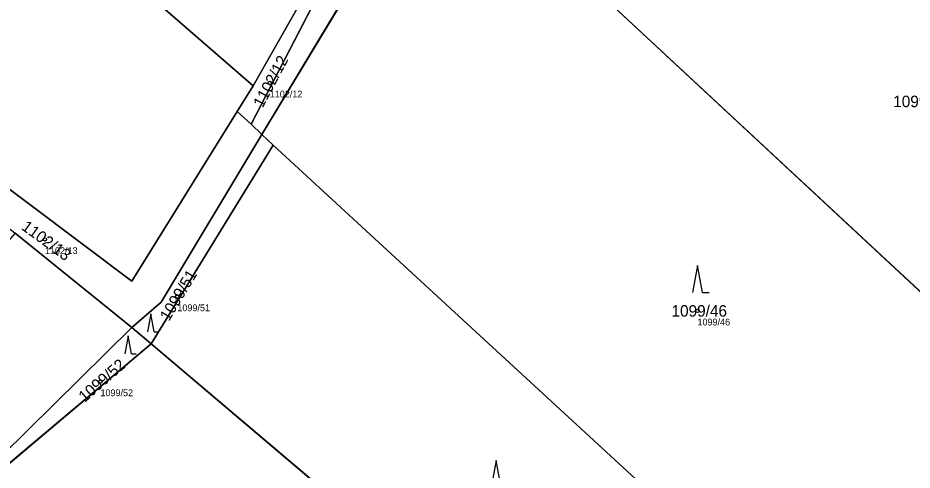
# Model space of a CAD drawing. Extents: x -754731 to -751381, y -1060564 to -1058101.
# Drawn here: x -753371.6 to -753239.2, y -1059666.5 to -1059599.6 of the extents above; entities that cross this region are included whole.
import ezdxf

# ---------------------------------------------------------------- set-up
doc = ezdxf.new("R2010")
doc.units = 0
for name, color, linetype in [('Definiční body', 7, 'Continuous'), ('Hranice parcel', 7, 'Continuous'), ('Parcelní čísla', 7, 'Continuous'), ('Polygon parcely', 7, 'Continuous'), ('Značky kultur', 7, 'Continuous')]:
    doc.layers.add(name, color=color, linetype=linetype)

msp = doc.modelspace()

# ---------------------------------------------------------------- linework, layer by layer
at = {"layer": 'Definiční body'}
for centre in [(-753334.28, -1059609.21), (-753367.57, -1059632.37), (-753347.96, -1059640.83), (-753270.94, -1059642.94), (-753359.35, -1059653.4)]:
    msp.add_circle(centre, 0.25, dxfattribs=at)
at = {"layer": 'Hranice parcel'}
for p, q in [((-753313.38, -1059569.65), (-753337.05, -1059615.33)), ((-753309.43, -1059573.64), (-753335.43, -1059616.85)), ((-753309.43, -1059573.64), (-753203.68, -1059671.94)), ((-753336.75, -1059609.65), (-753324.24, -1059587.67)), ((-753339.09, -1059613.42), (-753336.75, -1059609.65)), ((-753339.09, -1059613.42), (-753337.05, -1059615.33)), ((-753337.05, -1059615.33), (-753335.43, -1059616.85)), ((-753335.43, -1059616.85), (-753333.77, -1059618.41)), ((-753333.77, -1059618.41), (-753351.82, -1059647.83)), ((-753333.77, -1059618.41), (-753244.46, -1059700.56)), ((-753354.7, -1059645.4), (-753371.97, -1059631.45)), ((-753354.7, -1059645.4), (-753351.82, -1059647.83)), ((-753351.82, -1059647.83), (-753376.87, -1059668.86)), ((-753351.82, -1059647.83), (-753268.48, -1059718.32))]:
    msp.add_line(p, q, dxfattribs=at)
for points in [[(-753336.75, -1059609.65), (-753377.03, -1059574.71), (-753387.35, -1059566.4)], [(-753401.63, -1059601.7), (-753384.94, -1059615.86), (-753354.72, -1059638.54), (-753339.09, -1059613.42)], [(-753335.43, -1059616.85), (-753350.35, -1059641.65), (-753354.7, -1059645.4)], [(-753376.87, -1059668.86), (-753377.85, -1059668.18), (-753354.7, -1059645.4)]]:
    msp.add_lwpolyline(points, dxfattribs=at)
at = {"layer": 'Polygon parcely'}
for points in [[(-753404.65, -1059552.88), (-753413.48, -1059545.37), (-753417.01, -1059542.89), (-753417.75, -1059542.37), (-753438.23, -1059568.8), (-753431.76, -1059576.51), (-753423.85, -1059583.14), (-753405.62, -1059598.31), (-753401.63, -1059601.7), (-753384.94, -1059615.86), (-753354.72, -1059638.54), (-753339.09, -1059613.42), (-753336.75, -1059609.65), (-753377.03, -1059574.71), (-753387.35, -1059566.4), (-753388.92, -1059565.13)], [(-753324.24, -1059587.67), (-753374.35, -1059548.7), (-753387.35, -1059566.4), (-753377.03, -1059574.71), (-753336.75, -1059609.65)], [(-753189.52, -1059667.26), (-753156.92, -1059658.17), (-753226.26, -1059592.73), (-753269.56, -1059552.91), (-753274.85, -1059559.99), (-753283.7, -1059560.94), (-753286.47, -1059564.12), (-753295.71, -1059561.17), (-753302.74, -1059576.46), (-753309.43, -1059573.64), (-753203.68, -1059671.94)], [(-753337.05, -1059615.33), (-753313.38, -1059569.65), (-753324.24, -1059587.67), (-753336.75, -1059609.65), (-753339.09, -1059613.42)], [(-753335.43, -1059616.85), (-753309.43, -1059573.64), (-753313.38, -1059569.65), (-753337.05, -1059615.33)], [(-753309.43, -1059573.64), (-753335.43, -1059616.85), (-753333.77, -1059618.41), (-753244.46, -1059700.56), (-753234.99, -1059693.56), (-753215.79, -1059675.94), (-753203.68, -1059671.94)], [(-753403.23, -1059605.46), (-753387.55, -1059618.86), (-753371.97, -1059631.45), (-753354.7, -1059645.4), (-753350.35, -1059641.65), (-753335.43, -1059616.85), (-753337.05, -1059615.33), (-753339.09, -1059613.42), (-753354.72, -1059638.54), (-753384.94, -1059615.86), (-753401.63, -1059601.7)], [(-753335.43, -1059616.85), (-753350.35, -1059641.65), (-753354.7, -1059645.4), (-753351.82, -1059647.83), (-753333.77, -1059618.41)], [(-753268.48, -1059718.32), (-753244.46, -1059700.56), (-753333.77, -1059618.41), (-753351.82, -1059647.83)], [(-753386.29, -1059647.74), (-753402.28, -1059632.39), (-753429.26, -1059657.15), (-753439.18, -1059666.26), (-753437.66, -1059667.43), (-753398.07, -1059698.03), (-753376.02, -1059676.98), (-753371.45, -1059672.62), (-753376.87, -1059668.86), (-753377.85, -1059668.18), (-753354.7, -1059645.4), (-753371.97, -1059631.45)], [(-753376.87, -1059668.86), (-753351.82, -1059647.83), (-753354.7, -1059645.4), (-753377.85, -1059668.18)], [(-753268.48, -1059718.32), (-753351.82, -1059647.83), (-753376.87, -1059668.86), (-753371.45, -1059672.62), (-753376.02, -1059676.98), (-753299.51, -1059743.76)]]:
    msp.add_lwpolyline(points, close=True, dxfattribs=at)
at = {"layer": 'Značky kultur'}
for p, q in [((-753270.94, -1059636.24), (-753271.69, -1059640.24)), ((-753270.19, -1059640.24), (-753270.94, -1059636.24)), ((-753270.19, -1059640.24), (-753269.19, -1059640.24)), ((-753351.87, -1059643.36), (-753352.37, -1059646.04)), ((-753351.37, -1059646.04), (-753351.87, -1059643.36)), ((-753351.37, -1059646.04), (-753350.7, -1059646.04)), ((-753355.25, -1059646.63), (-753355.75, -1059649.31)), ((-753354.75, -1059649.31), (-753355.25, -1059646.63)), ((-753354.75, -1059649.31), (-753354.08, -1059649.31)), ((-753300.76, -1059665.07), (-753301.51, -1059669.07)), ((-753300.01, -1059669.07), (-753300.76, -1059665.07))]:
    msp.add_line(p, q, dxfattribs=at)

# ---------------------------------------------------------------- texts
at = {"layer": 'Definiční body'}
for s, p in [('1102/12', (-753334.28, -1059611.37)), ('1102/13', (-753367.57, -1059634.53)), ('1099/51', (-753347.96, -1059642.99)), ('1099/46', (-753270.94, -1059645.1)), ('1099/52', (-753359.35, -1059655.56))]:
    msp.add_text(s, height=1, dxfattribs=at).set_placement(p)
at = {"layer": 'Parcelní čísla'}
for s, rotation, p in [('1102/12', 62, (-753335.33, -1059613)), ('1102/13', 324, (-753371.17, -1059630.8)), ('1099/51', 59, (-753349.21, -1059644.56)), ('1099/52', 41, (-753361.69, -1059656.56))]:
    msp.add_text(s, height=1.7, rotation=rotation, dxfattribs=at).set_placement(p)
for s, p in [('1099/45', (-753241.95, -1059612.8)), ('1099/46', (-753274.78, -1059643.79))]:
    msp.add_text(s, height=1.7, dxfattribs=at).set_placement(p)

doc.saveas('drawing.dxf')
